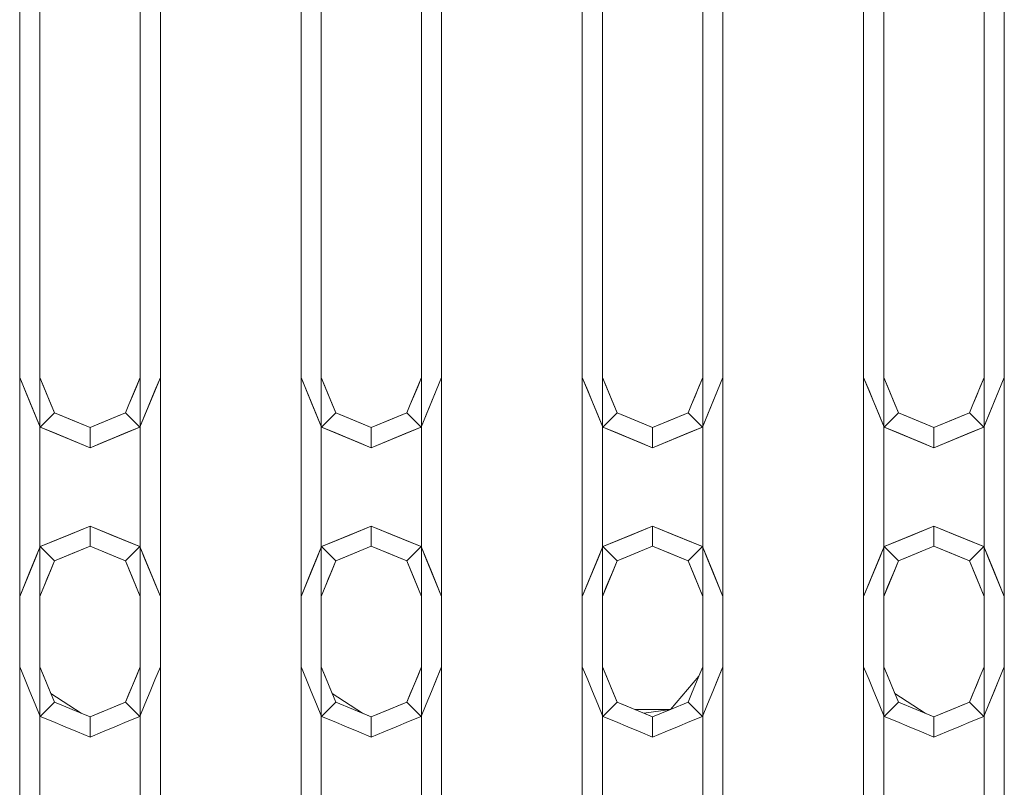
# Model space of a CAD drawing. Header units: millimetres. Extents: x 321 to 585, y -277 to 9.
# Tile 756 of 1056: x 354.924 to 355.414, y -27.705 to -27.323. Entities that reach past the tile are written whole.
import ezdxf

# ---------------------------------------------------------------- set-up
doc = ezdxf.new("R2010")
doc.units = ezdxf.units.MM
doc.header["$MEASUREMENT"] = 0
doc.layers.add('IFC-Elemento construtivo genérico-Contorno', color=253, linetype='Continuous', lineweight=5)

msp = doc.modelspace()

# ---------------------------------------------------------------- linework, layer by layer
at = {"layer": 'IFC-Elemento construtivo genérico-Contorno', "lineweight": 5}
for p, q in [((354.92413, -27.50114), (354.92413, -27.03114)), ((354.93413, -27.50114), (354.93413, -27.03114)), ((354.98413, -27.50114), (354.98413, -27.03114)), ((354.99413, -27.50114), (354.99413, -27.03114)), ((355.06413, -27.50114), (355.06413, -27.03114)), ((355.07413, -27.50114), (355.07413, -27.03114)), ((355.12413, -27.50114), (355.12413, -27.03114)), ((355.13413, -27.50114), (355.13413, -27.03114)), ((355.20413, -27.50114), (355.20413, -27.03114)), ((355.21413, -27.50114), (355.21413, -27.03114)), ((355.26413, -27.50114), (355.26413, -27.03114)), ((355.27413, -27.50114), (355.27413, -27.03114)), ((355.34413, -27.50114), (355.34413, -27.03114)), ((355.35413, -27.50114), (355.35413, -27.03114)), ((355.40413, -27.50114), (355.40413, -27.03114)), ((355.41413, -27.50114), (355.41413, -27.03114)), ((354.92413, -27.64514), (354.92413, -27.17514)), ((354.93413, -27.64514), (354.93413, -27.17514)), ((354.98413, -27.64514), (354.98413, -27.17514)), ((354.99413, -27.64514), (354.99413, -27.17514)), ((355.06413, -27.64514), (355.06413, -27.17514)), ((355.07413, -27.64514), (355.07413, -27.17514)), ((355.12413, -27.64514), (355.12413, -27.17514)), ((355.13413, -27.64514), (355.13413, -27.17514)), ((355.20413, -27.64514), (355.20413, -27.17514)), ((355.21413, -27.64514), (355.21413, -27.17514)), ((355.26413, -27.64514), (355.26413, -27.17514)), ((355.27413, -27.64514), (355.27413, -27.17514)), ((355.34413, -27.64514), (355.34413, -27.17514)), ((355.35413, -27.64514), (355.35413, -27.17514)), ((355.40413, -27.64514), (355.40413, -27.17514)), ((355.41413, -27.64514), (355.41413, -27.17514)), ((354.92413, -27.50114), (354.92926, -27.51351)), ((354.92413, -27.50114), (354.92686, -27.50771)), ((354.92413, -27.50114), (354.93182, -27.5197)), ((354.93413, -27.50114), (354.94146, -27.51881)), ((354.93413, -27.50114), (354.93779, -27.50997)), ((354.93413, -27.50114), (354.93963, -27.5144)), ((354.93413, -27.50114), (354.93597, -27.50556)), ((354.97853, -27.51467), (354.98413, -27.50114)), ((354.98219, -27.50583), (354.98413, -27.50114)), ((354.98388, -27.52588), (354.99413, -27.50114)), ((354.98645, -27.5197), (354.99413, -27.50114)), ((354.99141, -27.50771), (354.99413, -27.50114)), ((355.06413, -27.50114), (355.06926, -27.51351)), ((355.06413, -27.50114), (355.06686, -27.50771)), ((355.06413, -27.50114), (355.07182, -27.5197)), ((355.07413, -27.50114), (355.08146, -27.51881)), ((355.07413, -27.50114), (355.07779, -27.50997)), ((355.07413, -27.50114), (355.07963, -27.5144)), ((355.07413, -27.50114), (355.07597, -27.50556)), ((355.11853, -27.51467), (355.12413, -27.50114)), ((355.12219, -27.50583), (355.12413, -27.50114)), ((355.12388, -27.52588), (355.13413, -27.50114)), ((355.12645, -27.5197), (355.13413, -27.50114)), ((355.13141, -27.50771), (355.13413, -27.50114)), ((355.20413, -27.50114), (355.20926, -27.51351)), ((355.20413, -27.50114), (355.20686, -27.50771)), ((355.20413, -27.50114), (355.21182, -27.5197)), ((355.21413, -27.50114), (355.22146, -27.51881)), ((355.21413, -27.50114), (355.21779, -27.50997)), ((355.21413, -27.50114), (355.21963, -27.5144)), ((355.21413, -27.50114), (355.21597, -27.50556)), ((355.25853, -27.51467), (355.26413, -27.50114)), ((355.26219, -27.50583), (355.26413, -27.50114)), ((355.26388, -27.52588), (355.27413, -27.50114)), ((355.26645, -27.5197), (355.27413, -27.50114)), ((355.27141, -27.50771), (355.27413, -27.50114)), ((355.34413, -27.50114), (355.34926, -27.51351)), ((355.34413, -27.50114), (355.34686, -27.50771)), ((355.34413, -27.50114), (355.35182, -27.5197)), ((355.35413, -27.50114), (355.36146, -27.51881)), ((355.35413, -27.50114), (355.35779, -27.50997)), ((355.35413, -27.50114), (355.35963, -27.5144)), ((355.35413, -27.50114), (355.35597, -27.50556)), ((355.39853, -27.51467), (355.40413, -27.50114)), ((355.40219, -27.50583), (355.40413, -27.50114)), ((355.40388, -27.52588), (355.41413, -27.50114)), ((355.40645, -27.5197), (355.41413, -27.50114)), ((355.41141, -27.50771), (355.41413, -27.50114)), ((354.92686, -27.50771), (354.92926, -27.51351)), ((354.93597, -27.50556), (354.93779, -27.50997)), ((354.98024, -27.51053), (354.98219, -27.50583)), ((354.98388, -27.52588), (354.99141, -27.50771)), ((355.06686, -27.50771), (355.06926, -27.51351)), ((355.07597, -27.50556), (355.07779, -27.50997)), ((355.12024, -27.51053), (355.12219, -27.50583)), ((355.12388, -27.52588), (355.13141, -27.50771)), ((355.20686, -27.50771), (355.20926, -27.51351)), ((355.21597, -27.50556), (355.21779, -27.50997)), ((355.26024, -27.51053), (355.26219, -27.50583)), ((355.26388, -27.52588), (355.27141, -27.50771)), ((355.34686, -27.50771), (355.34926, -27.51351)), ((355.35597, -27.50556), (355.35779, -27.50997)), ((355.40024, -27.51053), (355.40219, -27.50583)), ((355.40388, -27.52588), (355.41141, -27.50771)), ((354.97853, -27.51467), (354.98024, -27.51053)), ((355.11853, -27.51467), (355.12024, -27.51053)), ((355.25853, -27.51467), (355.26024, -27.51053)), ((355.39853, -27.51467), (355.40024, -27.51053)), ((354.92926, -27.51351), (354.93439, -27.52588)), ((354.93963, -27.5144), (354.94146, -27.51881)), ((354.97681, -27.51881), (354.97853, -27.51467)), ((355.06926, -27.51351), (355.07439, -27.52588)), ((355.07963, -27.5144), (355.08146, -27.51881)), ((355.11681, -27.51881), (355.11853, -27.51467)), ((355.20926, -27.51351), (355.21439, -27.52588)), ((355.21963, -27.5144), (355.22146, -27.51881)), ((355.25681, -27.51881), (355.25853, -27.51467)), ((355.34926, -27.51351), (355.35439, -27.52588)), ((355.35963, -27.5144), (355.36146, -27.51881)), ((355.39681, -27.51881), (355.39853, -27.51467)), ((354.93182, -27.5197), (354.93439, -27.52588)), ((354.93439, -27.52588), (354.94146, -27.51881)), ((354.94146, -27.51881), (354.95913, -27.52614)), ((354.94146, -27.51881), (354.95029, -27.52247)), ((354.94146, -27.51881), (354.95472, -27.52431)), ((354.94146, -27.51881), (354.94588, -27.52065)), ((354.94588, -27.52065), (354.95913, -27.52614)), ((354.95029, -27.52247), (354.95913, -27.52614)), ((354.95913, -27.52614), (354.97681, -27.51881)), ((354.95913, -27.52614), (354.97239, -27.52065)), ((354.95913, -27.52614), (354.96797, -27.52247)), ((354.96355, -27.52431), (354.97681, -27.51881)), ((354.96797, -27.52247), (354.97681, -27.51881)), ((354.97239, -27.52065), (354.97681, -27.51881)), ((354.97681, -27.51881), (354.98388, -27.52588)), ((354.98388, -27.52588), (354.98645, -27.5197)), ((355.07182, -27.5197), (355.07439, -27.52588)), ((355.07439, -27.52588), (355.08146, -27.51881)), ((355.08146, -27.51881), (355.09913, -27.52614)), ((355.08146, -27.51881), (355.09029, -27.52247)), ((355.08146, -27.51881), (355.09472, -27.52431)), ((355.08146, -27.51881), (355.08588, -27.52065)), ((355.08588, -27.52065), (355.09913, -27.52614)), ((355.09029, -27.52247), (355.09913, -27.52614)), ((355.09913, -27.52614), (355.11681, -27.51881)), ((355.09913, -27.52614), (355.11239, -27.52065)), ((355.09913, -27.52614), (355.10797, -27.52247)), ((355.10355, -27.52431), (355.11681, -27.51881)), ((355.10797, -27.52247), (355.11681, -27.51881)), ((355.11239, -27.52065), (355.11681, -27.51881)), ((355.11681, -27.51881), (355.12388, -27.52588)), ((355.12388, -27.52588), (355.12645, -27.5197)), ((355.21182, -27.5197), (355.21439, -27.52588)), ((355.21439, -27.52588), (355.22146, -27.51881)), ((355.22146, -27.51881), (355.23913, -27.52614)), ((355.22146, -27.51881), (355.23029, -27.52247)), ((355.22146, -27.51881), (355.23472, -27.52431)), ((355.22146, -27.51881), (355.22588, -27.52065)), ((355.22588, -27.52065), (355.23913, -27.52614)), ((355.23029, -27.52247), (355.23913, -27.52614)), ((355.23913, -27.52614), (355.25681, -27.51881)), ((355.23913, -27.52614), (355.25239, -27.52065)), ((355.23913, -27.52614), (355.24797, -27.52247)), ((355.24355, -27.52431), (355.25681, -27.51881)), ((355.24797, -27.52247), (355.25681, -27.51881)), ((355.25239, -27.52065), (355.25681, -27.51881)), ((355.25681, -27.51881), (355.26388, -27.52588)), ((355.26388, -27.52588), (355.26645, -27.5197)), ((355.35182, -27.5197), (355.35439, -27.52588)), ((355.35439, -27.52588), (355.36146, -27.51881)), ((355.36146, -27.51881), (355.37913, -27.52614)), ((355.36146, -27.51881), (355.37029, -27.52247)), ((355.36146, -27.51881), (355.37472, -27.52431)), ((355.36146, -27.51881), (355.36588, -27.52065)), ((355.36588, -27.52065), (355.37913, -27.52614)), ((355.37029, -27.52247), (355.37913, -27.52614)), ((355.37913, -27.52614), (355.39681, -27.51881)), ((355.37913, -27.52614), (355.39239, -27.52065)), ((355.37913, -27.52614), (355.38797, -27.52247)), ((355.38355, -27.52431), (355.39681, -27.51881)), ((355.38797, -27.52247), (355.39681, -27.51881)), ((355.39239, -27.52065), (355.39681, -27.51881)), ((355.39681, -27.51881), (355.40388, -27.52588)), ((355.40388, -27.52588), (355.40645, -27.5197)), ((354.93439, -27.52588), (354.94676, -27.53101)), ((354.93439, -27.52588), (354.94057, -27.52845)), ((354.93439, -27.52588), (354.95295, -27.53358)), ((354.93439, -27.52588), (354.95913, -27.53614)), ((354.95472, -27.52431), (354.95913, -27.52614)), ((354.95913, -27.52614), (354.96355, -27.52431)), ((354.95913, -27.53614), (354.98388, -27.52588)), ((354.95913, -27.53614), (354.95913, -27.52614)), ((354.96532, -27.53358), (354.98388, -27.52588)), ((354.97151, -27.53101), (354.98388, -27.52588)), ((354.9777, -27.52845), (354.98388, -27.52588)), ((355.07439, -27.52588), (355.08676, -27.53101)), ((355.07439, -27.52588), (355.08057, -27.52845)), ((355.07439, -27.52588), (355.09295, -27.53358)), ((355.07439, -27.52588), (355.09913, -27.53614)), ((355.09472, -27.52431), (355.09913, -27.52614)), ((355.09913, -27.52614), (355.10355, -27.52431)), ((355.09913, -27.53614), (355.12388, -27.52588)), ((355.09913, -27.53614), (355.09913, -27.52614)), ((355.10532, -27.53358), (355.12388, -27.52588)), ((355.11151, -27.53101), (355.12388, -27.52588)), ((355.1177, -27.52845), (355.12388, -27.52588)), ((355.21439, -27.52588), (355.22676, -27.53101)), ((355.21439, -27.52588), (355.22057, -27.52845)), ((355.21439, -27.52588), (355.23295, -27.53358)), ((355.21439, -27.52588), (355.23913, -27.53614)), ((355.23472, -27.52431), (355.23913, -27.52614)), ((355.23913, -27.52614), (355.24355, -27.52431)), ((355.23913, -27.53614), (355.26388, -27.52588)), ((355.23913, -27.53614), (355.23913, -27.52614)), ((355.24532, -27.53358), (355.26388, -27.52588)), ((355.25151, -27.53101), (355.26388, -27.52588)), ((355.2577, -27.52845), (355.26388, -27.52588)), ((355.35439, -27.52588), (355.36676, -27.53101)), ((355.35439, -27.52588), (355.36057, -27.52845)), ((355.35439, -27.52588), (355.37295, -27.53358)), ((355.35439, -27.52588), (355.37913, -27.53614)), ((355.37472, -27.52431), (355.37913, -27.52614)), ((355.37913, -27.52614), (355.38355, -27.52431)), ((355.37913, -27.53614), (355.40388, -27.52588)), ((355.37913, -27.53614), (355.37913, -27.52614)), ((355.38532, -27.53358), (355.40388, -27.52588)), ((355.39151, -27.53101), (355.40388, -27.52588)), ((355.3977, -27.52845), (355.40388, -27.52588)), ((354.94057, -27.52845), (354.95913, -27.53614)), ((354.94676, -27.53101), (354.95913, -27.53614)), ((354.95913, -27.53614), (354.9777, -27.52845)), ((354.95913, -27.53614), (354.97151, -27.53101)), ((355.08057, -27.52845), (355.09913, -27.53614)), ((355.08676, -27.53101), (355.09913, -27.53614)), ((355.09913, -27.53614), (355.1177, -27.52845)), ((355.09913, -27.53614), (355.11151, -27.53101)), ((355.22057, -27.52845), (355.23913, -27.53614)), ((355.22676, -27.53101), (355.23913, -27.53614)), ((355.23913, -27.53614), (355.2577, -27.52845)), ((355.23913, -27.53614), (355.25151, -27.53101)), ((355.36057, -27.52845), (355.37913, -27.53614)), ((355.36676, -27.53101), (355.37913, -27.53614)), ((355.37913, -27.53614), (355.3977, -27.52845)), ((355.37913, -27.53614), (355.39151, -27.53101)), ((354.95295, -27.53358), (354.95913, -27.53614)), ((354.95913, -27.53614), (354.96532, -27.53358)), ((355.09295, -27.53358), (355.09913, -27.53614)), ((355.09913, -27.53614), (355.10532, -27.53358)), ((355.23295, -27.53358), (355.23913, -27.53614)), ((355.23913, -27.53614), (355.24532, -27.53358)), ((355.37295, -27.53358), (355.37913, -27.53614)), ((355.37913, -27.53614), (355.38532, -27.53358)), ((354.93439, -27.58538), (354.95913, -27.57514)), ((354.94057, -27.58282), (354.95913, -27.57514)), ((354.94676, -27.58026), (354.95913, -27.57514)), ((354.95913, -27.58514), (354.95913, -27.57514)), ((354.95913, -27.57514), (354.98388, -27.58538)), ((354.95913, -27.57514), (354.97151, -27.58026)), ((354.95913, -27.57514), (354.9777, -27.58282)), ((355.07439, -27.58538), (355.09913, -27.57514)), ((355.08057, -27.58282), (355.09913, -27.57514)), ((355.08676, -27.58026), (355.09913, -27.57514)), ((355.09913, -27.58514), (355.09913, -27.57514)), ((355.09913, -27.57514), (355.12388, -27.58538)), ((355.09913, -27.57514), (355.11151, -27.58026)), ((355.09913, -27.57514), (355.1177, -27.58282)), ((355.21439, -27.58538), (355.23913, -27.57514)), ((355.22057, -27.58282), (355.23913, -27.57514)), ((355.22676, -27.58026), (355.23913, -27.57514)), ((355.23913, -27.58514), (355.23913, -27.57514)), ((355.23913, -27.57514), (355.26388, -27.58538)), ((355.23913, -27.57514), (355.25151, -27.58026)), ((355.23913, -27.57514), (355.2577, -27.58282)), ((355.35439, -27.58538), (355.37913, -27.57514)), ((355.36057, -27.58282), (355.37913, -27.57514)), ((355.36676, -27.58026), (355.37913, -27.57514)), ((355.37913, -27.58514), (355.37913, -27.57514)), ((355.37913, -27.57514), (355.40388, -27.58538)), ((355.37913, -27.57514), (355.39151, -27.58026)), ((355.37913, -27.57514), (355.3977, -27.58282)), ((354.93439, -27.58538), (354.94676, -27.58026)), ((354.97151, -27.58026), (354.98388, -27.58538)), ((355.07439, -27.58538), (355.08676, -27.58026)), ((355.11151, -27.58026), (355.12388, -27.58538)), ((355.21439, -27.58538), (355.22676, -27.58026)), ((355.25151, -27.58026), (355.26388, -27.58538)), ((355.35439, -27.58538), (355.36676, -27.58026)), ((355.39151, -27.58026), (355.40388, -27.58538)), ((354.92413, -27.61014), (354.93439, -27.58538)), ((354.92926, -27.59776), (354.93439, -27.58538)), ((354.93182, -27.59157), (354.93439, -27.58538)), ((354.93439, -27.58538), (354.94057, -27.58282)), ((354.93439, -27.58538), (354.94146, -27.59245)), ((354.94146, -27.59245), (354.95913, -27.58514)), ((354.94588, -27.59063), (354.95913, -27.58514)), ((354.95029, -27.58879), (354.95913, -27.58514)), ((354.95913, -27.58514), (354.96797, -27.58879)), ((354.95913, -27.58514), (354.97239, -27.59063)), ((354.95913, -27.58514), (354.97681, -27.59245)), ((354.97681, -27.59245), (354.98388, -27.58538)), ((354.9777, -27.58282), (354.98388, -27.58538)), ((354.98388, -27.58538), (354.99413, -27.61014)), ((354.98388, -27.58538), (354.98901, -27.59776)), ((354.98388, -27.58538), (354.98645, -27.59157)), ((355.06413, -27.61014), (355.07439, -27.58538)), ((355.06926, -27.59776), (355.07439, -27.58538)), ((355.07182, -27.59157), (355.07439, -27.58538)), ((355.07439, -27.58538), (355.08057, -27.58282)), ((355.07439, -27.58538), (355.08146, -27.59245)), ((355.08146, -27.59245), (355.09913, -27.58514)), ((355.08588, -27.59063), (355.09913, -27.58514)), ((355.09029, -27.58879), (355.09913, -27.58514)), ((355.09913, -27.58514), (355.10797, -27.58879)), ((355.09913, -27.58514), (355.11239, -27.59063)), ((355.09913, -27.58514), (355.11681, -27.59245)), ((355.11681, -27.59245), (355.12388, -27.58538)), ((355.1177, -27.58282), (355.12388, -27.58538)), ((355.12388, -27.58538), (355.13413, -27.61014)), ((355.12388, -27.58538), (355.12901, -27.59776)), ((355.12388, -27.58538), (355.12645, -27.59157)), ((355.20413, -27.61014), (355.21439, -27.58538)), ((355.20926, -27.59776), (355.21439, -27.58538)), ((355.21182, -27.59157), (355.21439, -27.58538)), ((355.21439, -27.58538), (355.22057, -27.58282)), ((355.21439, -27.58538), (355.22146, -27.59245)), ((355.22146, -27.59245), (355.23913, -27.58514)), ((355.22588, -27.59063), (355.23913, -27.58514)), ((355.23029, -27.58879), (355.23913, -27.58514)), ((355.23913, -27.58514), (355.24797, -27.58879)), ((355.23913, -27.58514), (355.25239, -27.59063)), ((355.23913, -27.58514), (355.25681, -27.59245)), ((355.25681, -27.59245), (355.26388, -27.58538)), ((355.2577, -27.58282), (355.26388, -27.58538)), ((355.26388, -27.58538), (355.27413, -27.61014)), ((355.26388, -27.58538), (355.26901, -27.59776)), ((355.26388, -27.58538), (355.26645, -27.59157)), ((355.34413, -27.61014), (355.35439, -27.58538)), ((355.34926, -27.59776), (355.35439, -27.58538)), ((355.35182, -27.59157), (355.35439, -27.58538)), ((355.35439, -27.58538), (355.36057, -27.58282)), ((355.35439, -27.58538), (355.36146, -27.59245)), ((355.36146, -27.59245), (355.37913, -27.58514)), ((355.36588, -27.59063), (355.37913, -27.58514)), ((355.37029, -27.58879), (355.37913, -27.58514)), ((355.37913, -27.58514), (355.38797, -27.58879)), ((355.37913, -27.58514), (355.39239, -27.59063)), ((355.37913, -27.58514), (355.39681, -27.59245)), ((355.39681, -27.59245), (355.40388, -27.58538)), ((355.3977, -27.58282), (355.40388, -27.58538)), ((355.40388, -27.58538), (355.41413, -27.61014)), ((355.40388, -27.58538), (355.40901, -27.59776)), ((355.40388, -27.58538), (355.40645, -27.59157)), ((354.92413, -27.61014), (354.93182, -27.59157)), ((354.94146, -27.59245), (354.95029, -27.58879)), ((354.94146, -27.59245), (354.94588, -27.59063)), ((354.96797, -27.58879), (354.97681, -27.59245)), ((354.97239, -27.59063), (354.97681, -27.59245)), ((354.98645, -27.59157), (354.99413, -27.61014)), ((355.06413, -27.61014), (355.07182, -27.59157)), ((355.08146, -27.59245), (355.09029, -27.58879)), ((355.08146, -27.59245), (355.08588, -27.59063)), ((355.10797, -27.58879), (355.11681, -27.59245)), ((355.11239, -27.59063), (355.11681, -27.59245)), ((355.12645, -27.59157), (355.13413, -27.61014)), ((355.20413, -27.61014), (355.21182, -27.59157)), ((355.22146, -27.59245), (355.23029, -27.58879)), ((355.22146, -27.59245), (355.22588, -27.59063)), ((355.24797, -27.58879), (355.25681, -27.59245)), ((355.25239, -27.59063), (355.25681, -27.59245)), ((355.26645, -27.59157), (355.27413, -27.61014)), ((355.34413, -27.61014), (355.35182, -27.59157)), ((355.36146, -27.59245), (355.37029, -27.58879)), ((355.36146, -27.59245), (355.36588, -27.59063)), ((355.38797, -27.58879), (355.39681, -27.59245)), ((355.39239, -27.59063), (355.39681, -27.59245)), ((355.40645, -27.59157), (355.41413, -27.61014)), ((354.93413, -27.61014), (354.94146, -27.59245)), ((354.93413, -27.61014), (354.93974, -27.5966)), ((354.93802, -27.60074), (354.93974, -27.5966)), ((354.93974, -27.5966), (354.94146, -27.59245)), ((354.97681, -27.59245), (354.98413, -27.61014)), ((354.97681, -27.59245), (354.98047, -27.60129)), ((354.97681, -27.59245), (354.97864, -27.59688)), ((355.07413, -27.61014), (355.08146, -27.59245)), ((355.07413, -27.61014), (355.07974, -27.5966)), ((355.07802, -27.60074), (355.07974, -27.5966)), ((355.07974, -27.5966), (355.08146, -27.59245)), ((355.11681, -27.59245), (355.12413, -27.61014)), ((355.11681, -27.59245), (355.12047, -27.60129)), ((355.11681, -27.59245), (355.11864, -27.59688)), ((355.21413, -27.61014), (355.22146, -27.59245)), ((355.21413, -27.61014), (355.21974, -27.5966)), ((355.21802, -27.60074), (355.21974, -27.5966)), ((355.21974, -27.5966), (355.22146, -27.59245)), ((355.25681, -27.59245), (355.26413, -27.61014)), ((355.25681, -27.59245), (355.26047, -27.60129)), ((355.25681, -27.59245), (355.25864, -27.59688)), ((355.35413, -27.61014), (355.36146, -27.59245)), ((355.35413, -27.61014), (355.35974, -27.5966)), ((355.35802, -27.60074), (355.35974, -27.5966)), ((355.35974, -27.5966), (355.36146, -27.59245)), ((355.39681, -27.59245), (355.40413, -27.61014)), ((355.39681, -27.59245), (355.40047, -27.60129)), ((355.39681, -27.59245), (355.39864, -27.59688)), ((354.92686, -27.60356), (354.92926, -27.59776)), ((354.93608, -27.60544), (354.93802, -27.60074)), ((354.97864, -27.59688), (354.98413, -27.61014)), ((354.98047, -27.60129), (354.9823, -27.60572)), ((354.98901, -27.59776), (354.99413, -27.61014)), ((354.98901, -27.59776), (354.99141, -27.60356)), ((355.06686, -27.60356), (355.06926, -27.59776)), ((355.07608, -27.60544), (355.07802, -27.60074)), ((355.11864, -27.59688), (355.12413, -27.61014)), ((355.12047, -27.60129), (355.1223, -27.60572)), ((355.12901, -27.59776), (355.13413, -27.61014)), ((355.12901, -27.59776), (355.13141, -27.60356)), ((355.20686, -27.60356), (355.20926, -27.59776)), ((355.21608, -27.60544), (355.21802, -27.60074)), ((355.25864, -27.59688), (355.26413, -27.61014)), ((355.26047, -27.60129), (355.2623, -27.60572)), ((355.26901, -27.59776), (355.27413, -27.61014)), ((355.26901, -27.59776), (355.27141, -27.60356)), ((355.34686, -27.60356), (355.34926, -27.59776)), ((355.35608, -27.60544), (355.35802, -27.60074)), ((355.39864, -27.59688), (355.40413, -27.61014)), ((355.40047, -27.60129), (355.4023, -27.60572)), ((355.40901, -27.59776), (355.41413, -27.61014)), ((355.40901, -27.59776), (355.41141, -27.60356)), ((354.92413, -27.61014), (354.92686, -27.60356)), ((354.93413, -27.61014), (354.93608, -27.60544)), ((354.9823, -27.60572), (354.98413, -27.61014)), ((354.99141, -27.60356), (354.99413, -27.61014)), ((355.06413, -27.61014), (355.06686, -27.60356)), ((355.07413, -27.61014), (355.07608, -27.60544)), ((355.1223, -27.60572), (355.12413, -27.61014)), ((355.13141, -27.60356), (355.13413, -27.61014)), ((355.20413, -27.61014), (355.20686, -27.60356)), ((355.21413, -27.61014), (355.21608, -27.60544)), ((355.2623, -27.60572), (355.26413, -27.61014)), ((355.27141, -27.60356), (355.27413, -27.61014)), ((355.34413, -27.61014), (355.34686, -27.60356)), ((355.35413, -27.61014), (355.35608, -27.60544)), ((355.4023, -27.60572), (355.40413, -27.61014)), ((355.41141, -27.60356), (355.41413, -27.61014)), ((354.92413, -28.08014), (354.92413, -27.61014)), ((354.93413, -28.08014), (354.93413, -27.61014)), ((354.98413, -28.08014), (354.98413, -27.61014)), ((354.99413, -28.08014), (354.99413, -27.61014)), ((355.06413, -28.08014), (355.06413, -27.61014)), ((355.07413, -28.08014), (355.07413, -27.61014)), ((355.12413, -28.08014), (355.12413, -27.61014)), ((355.13413, -28.08014), (355.13413, -27.61014)), ((355.20413, -28.08014), (355.20413, -27.61014)), ((355.21413, -28.08014), (355.21413, -27.61014)), ((355.26413, -28.08014), (355.26413, -27.61014)), ((355.27413, -28.08014), (355.27413, -27.61014)), ((355.34413, -28.08014), (355.34413, -27.61014)), ((355.35413, -28.08014), (355.35413, -27.61014)), ((355.40413, -28.08014), (355.40413, -27.61014)), ((355.41413, -28.08014), (355.41413, -27.61014)), ((354.92413, -27.64514), (354.92686, -27.65171)), ((354.93413, -27.64514), (354.93779, -27.65398)), ((354.93413, -27.64514), (354.93597, -27.64955)), ((354.98024, -27.65452), (354.98413, -27.64514)), ((354.98219, -27.64983), (354.98413, -27.64514)), ((354.99141, -27.65171), (354.99413, -27.64514)), ((355.06413, -27.64514), (355.06686, -27.65171)), ((355.07413, -27.64514), (355.07779, -27.65398)), ((355.07413, -27.64514), (355.07597, -27.64955)), ((355.12024, -27.65452), (355.12413, -27.64514)), ((355.12219, -27.64983), (355.12413, -27.64514)), ((355.12901, -27.65751), (355.13413, -27.64514)), ((355.13141, -27.65171), (355.13413, -27.64514)), ((355.20413, -27.64514), (355.20686, -27.65171)), ((355.21413, -27.64514), (355.21779, -27.65398)), ((355.21413, -27.64514), (355.22146, -27.66281)), ((355.21413, -27.64514), (355.21597, -27.64955)), ((355.26219, -27.64983), (355.26413, -27.64514)), ((355.26901, -27.65751), (355.27413, -27.64514)), ((355.27141, -27.65171), (355.27413, -27.64514)), ((355.34413, -27.64514), (355.34686, -27.65171)), ((355.35413, -27.64514), (355.35779, -27.65398)), ((355.35413, -27.64514), (355.35597, -27.64955)), ((355.40219, -27.64983), (355.40413, -27.64514)), ((355.40645, -27.66369), (355.41413, -27.64514)), ((355.41141, -27.65171), (355.41413, -27.64514)), ((354.93597, -27.64955), (354.93963, -27.65839)), ((354.98024, -27.65452), (354.98219, -27.64983)), ((355.07597, -27.64955), (355.07963, -27.65839)), ((355.11853, -27.65866), (355.12219, -27.64983)), ((355.12024, -27.65452), (355.12219, -27.64983)), ((355.21597, -27.64955), (355.21779, -27.65398)), ((355.24797, -27.66648), (355.26219, -27.64983)), ((355.25853, -27.65866), (355.26219, -27.64983)), ((355.35597, -27.64955), (355.35963, -27.65839)), ((355.39681, -27.66281), (355.40219, -27.64983)), ((355.40024, -27.65452), (355.40219, -27.64983)), ((354.92686, -27.65171), (354.92926, -27.65751)), ((354.93779, -27.65398), (354.94146, -27.66281)), ((354.97681, -27.66281), (354.98024, -27.65452)), ((354.97853, -27.65866), (354.98024, -27.65452)), ((354.98901, -27.65751), (354.99141, -27.65171)), ((355.06686, -27.65171), (355.06926, -27.65751)), ((355.07779, -27.65398), (355.08146, -27.66281)), ((355.11681, -27.66281), (355.12024, -27.65452)), ((355.11853, -27.65866), (355.12024, -27.65452)), ((355.12901, -27.65751), (355.13141, -27.65171)), ((355.20686, -27.65171), (355.20926, -27.65751)), ((355.21779, -27.65398), (355.21963, -27.65839)), ((355.21779, -27.65398), (355.22146, -27.66281)), ((355.26901, -27.65751), (355.27141, -27.65171)), ((355.34686, -27.65171), (355.34926, -27.65751)), ((355.35779, -27.65398), (355.36146, -27.66281)), ((355.39853, -27.65866), (355.40024, -27.65452)), ((355.40645, -27.66369), (355.41141, -27.65171)), ((355.40901, -27.65751), (355.41141, -27.65171)), ((354.92926, -27.65751), (354.93182, -27.66369)), ((354.93963, -27.65839), (354.95472, -27.6683)), ((354.97681, -27.66281), (354.97853, -27.65866)), ((354.98645, -27.66369), (354.98901, -27.65751)), ((355.06926, -27.65751), (355.07182, -27.66369)), ((355.07963, -27.65839), (355.09474, -27.66831)), ((355.11681, -27.66281), (355.11853, -27.65866)), ((355.12645, -27.66369), (355.12901, -27.65751)), ((355.20926, -27.65751), (355.21182, -27.66369)), ((355.21963, -27.65839), (355.22146, -27.66281)), ((355.25681, -27.66281), (355.25853, -27.65866)), ((355.26645, -27.66369), (355.26901, -27.65751)), ((355.34926, -27.65751), (355.35182, -27.66369)), ((355.35963, -27.65839), (355.37474, -27.66831)), ((355.39681, -27.66281), (355.39853, -27.65866)), ((355.40645, -27.66369), (355.40901, -27.65751)), ((354.93182, -27.66369), (354.93439, -27.66989)), ((354.93439, -27.66989), (354.94146, -27.66281)), ((354.94146, -27.66281), (354.94588, -27.66464)), ((354.94588, -27.66464), (354.95029, -27.66648)), ((354.95913, -27.67014), (354.97681, -27.66281)), ((354.96797, -27.66648), (354.97681, -27.66281)), ((354.96797, -27.66648), (354.97239, -27.66464)), ((354.97239, -27.66464), (354.97681, -27.66281)), ((354.97681, -27.66281), (354.98388, -27.66989)), ((354.98388, -27.66989), (354.98645, -27.66369)), ((355.07182, -27.66369), (355.07439, -27.66989)), ((355.07439, -27.66989), (355.08146, -27.66281)), ((355.08146, -27.66281), (355.09029, -27.66648)), ((355.09913, -27.67014), (355.11681, -27.66281)), ((355.10797, -27.66648), (355.11681, -27.66281)), ((355.10797, -27.66648), (355.11239, -27.66464)), ((355.11239, -27.66464), (355.11681, -27.66281)), ((355.11681, -27.66281), (355.12388, -27.66989)), ((355.12388, -27.66989), (355.12645, -27.66369)), ((355.21182, -27.66369), (355.21439, -27.66989)), ((355.21439, -27.66989), (355.22146, -27.66281)), ((355.22146, -27.66281), (355.23029, -27.66648)), ((355.22146, -27.66281), (355.22588, -27.66464)), ((355.22588, -27.66464), (355.23029, -27.66648)), ((355.24797, -27.66648), (355.25681, -27.66281)), ((355.25681, -27.66281), (355.26388, -27.66989)), ((355.26388, -27.66989), (355.26645, -27.66369)), ((355.35182, -27.66369), (355.35439, -27.66989)), ((355.35439, -27.66989), (355.36146, -27.66281)), ((355.36146, -27.66281), (355.37029, -27.66648)), ((355.37913, -27.67014), (355.39681, -27.66281)), ((355.38797, -27.66648), (355.39681, -27.66281)), ((355.38797, -27.66648), (355.39239, -27.66464)), ((355.39239, -27.66464), (355.39681, -27.66281)), ((355.39681, -27.66281), (355.40388, -27.66989)), ((355.40388, -27.66989), (355.40645, -27.66369)), ((354.93439, -27.66989), (354.94057, -27.67244)), ((354.95029, -27.66648), (354.95472, -27.6683)), ((354.95472, -27.6683), (354.95913, -27.67014)), ((354.95913, -27.67014), (354.96797, -27.66648)), ((354.95913, -27.67014), (354.96355, -27.6683)), ((354.95913, -27.68014), (354.95913, -27.67014)), ((354.96355, -27.6683), (354.96797, -27.66648)), ((354.9777, -27.67244), (354.98388, -27.66989)), ((355.07439, -27.66989), (355.08057, -27.67244)), ((355.09029, -27.66648), (355.09913, -27.67014)), ((355.09472, -27.6683), (355.09913, -27.67014)), ((355.09913, -27.67014), (355.10797, -27.66648)), ((355.09913, -27.67014), (355.10355, -27.6683)), ((355.09913, -27.68014), (355.09913, -27.67014)), ((355.10355, -27.6683), (355.10797, -27.66648)), ((355.1177, -27.67244), (355.12388, -27.66989)), ((355.21439, -27.66989), (355.22057, -27.67244)), ((355.23029, -27.66648), (355.23913, -27.67014)), ((355.23029, -27.66648), (355.24797, -27.66648)), ((355.23471, -27.6683), (355.24797, -27.66648)), ((355.23472, -27.6683), (355.23913, -27.67014)), ((355.23913, -27.67014), (355.24797, -27.66648)), ((355.23913, -27.67014), (355.24355, -27.6683)), ((355.23913, -27.68014), (355.23913, -27.67014)), ((355.24355, -27.6683), (355.24797, -27.66648)), ((355.2577, -27.67244), (355.26388, -27.66989)), ((355.35439, -27.66989), (355.36057, -27.67244)), ((355.37029, -27.66648), (355.37913, -27.67014)), ((355.37472, -27.6683), (355.37913, -27.67014)), ((355.37913, -27.67014), (355.38797, -27.66648)), ((355.37913, -27.67014), (355.38355, -27.6683)), ((355.37913, -27.68014), (355.37913, -27.67014)), ((355.38355, -27.6683), (355.38797, -27.66648)), ((355.3977, -27.67244), (355.40388, -27.66989)), ((354.94057, -27.67244), (354.94676, -27.67501)), ((354.94676, -27.67501), (354.95295, -27.67757)), ((354.96532, -27.67757), (354.97151, -27.67501)), ((354.97151, -27.67501), (354.9777, -27.67244)), ((355.08057, -27.67244), (355.08676, -27.67501)), ((355.08676, -27.67501), (355.09295, -27.67757)), ((355.10532, -27.67757), (355.11151, -27.67501)), ((355.11151, -27.67501), (355.1177, -27.67244)), ((355.22057, -27.67244), (355.22676, -27.67501)), ((355.22676, -27.67501), (355.23295, -27.67757)), ((355.24532, -27.67757), (355.25151, -27.67501)), ((355.25151, -27.67501), (355.2577, -27.67244)), ((355.36057, -27.67244), (355.36676, -27.67501)), ((355.36676, -27.67501), (355.37295, -27.67757)), ((355.38532, -27.67757), (355.39151, -27.67501)), ((355.39151, -27.67501), (355.3977, -27.67244)), ((354.95295, -27.67757), (354.95913, -27.68014)), ((354.95913, -27.68014), (354.96532, -27.67757)), ((355.09295, -27.67757), (355.09913, -27.68014)), ((355.09913, -27.68014), (355.10532, -27.67757)), ((355.23295, -27.67757), (355.23913, -27.68014)), ((355.23913, -27.68014), (355.24532, -27.67757)), ((355.37295, -27.67757), (355.37913, -27.68014)), ((355.37913, -27.68014), (355.38532, -27.67757))]:
    msp.add_line(p, q, dxfattribs=at)

doc.saveas('drawing.dxf')
